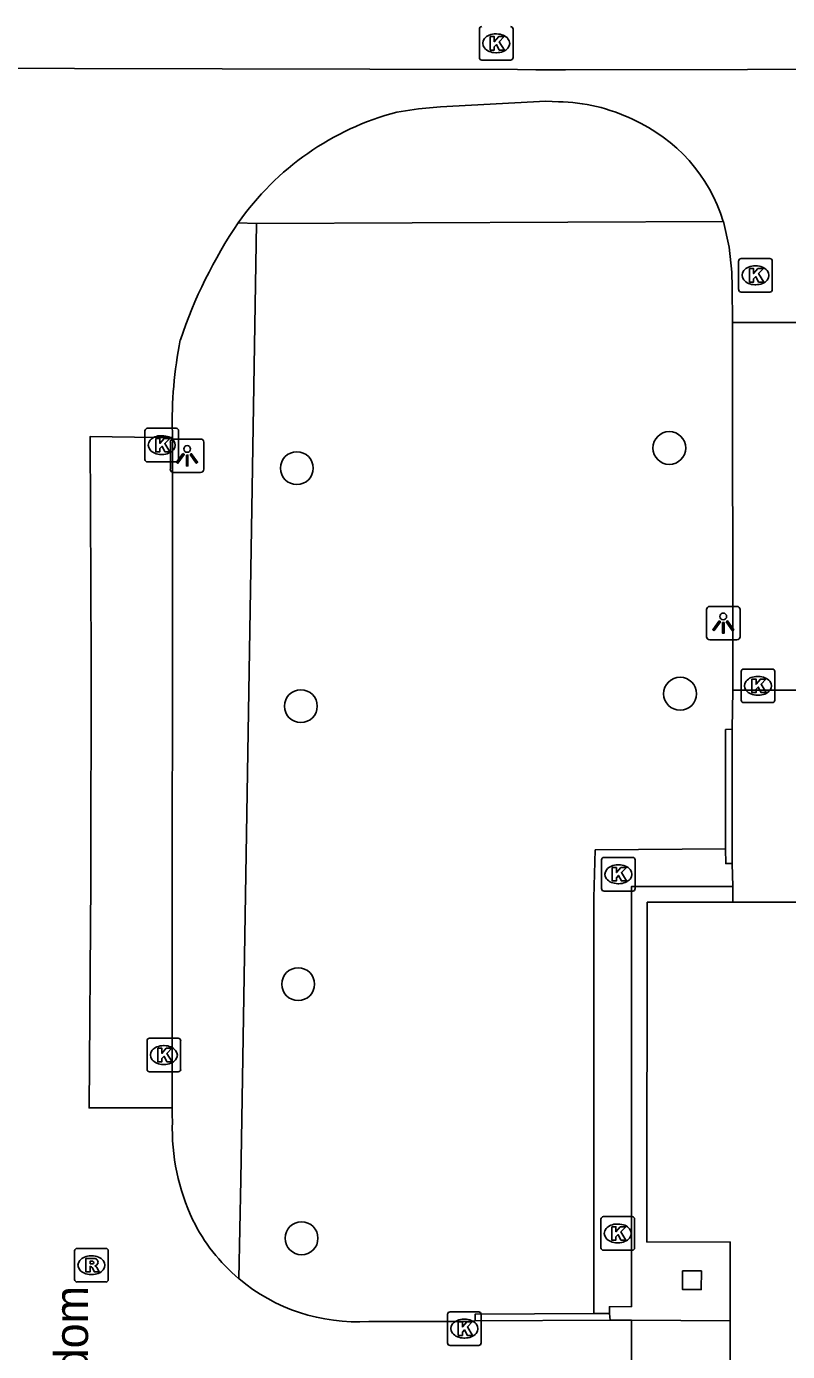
# Model space of a CAD drawing. Extents: x 161477 to 163040, y 383680 to 384868.
# Drawn here: x 162435.81 to 162458.45, y 384519.2 to 384558.62 of the extents above; entities that cross this region are included whole.
import ezdxf

# ---------------------------------------------------------------- set-up
doc = ezdxf.new("R2010")
doc.units = 0
for name, color, linetype in [('IMGEO_Berm_groen', 7, 'Continuous'), ('IMGEO_Boom', 7, 'Continuous'), ('IMGEO_Kolk', 7, 'Continuous'), ('IMGEO_Lichtpunt', 7, 'Continuous'), ('IMGEO_Muur', 7, 'Continuous'), ('IMGEO_Openbare_ruimte_label', 7, 'Continuous'), ('IMGEO_Pand', 7, 'Continuous'), ('IMGEO_Parkeervlak_open', 7, 'Continuous'), ('IMGEO_Rijbaan_lokaal_open', 7, 'Continuous'), ('IMGEO_Rioolput', 7, 'Continuous'), ('IMGEO_Voetpad_open', 7, 'Continuous')]:
    doc.layers.add(name, color=color, linetype=linetype)

msp = doc.modelspace()

# ---------------------------------------------------------------- linework, layer by layer
at = {"layer": 'IMGEO_Berm_groen'}
msp.add_lwpolyline([(162442.124, 384521.369), (162442.182, 384524.307), (162442.652, 384552.76)], dxfattribs=at)
at = {"layer": 'IMGEO_Boom'}
for centre in [(162454.93, 384546.08), (162443.85, 384545.48), (162443.97, 384538.4), (162455.25, 384538.77), (162443.89, 384530.13), (162443.99, 384522.57)]:
    msp.add_circle(centre, 0.489, dxfattribs=at)
at = {"layer": 'IMGEO_Kolk'}
for p, q in [((162449.28, 384557.693), (162449.28, 384558.545)), ((162449.768, 384558.399), (162449.793, 384558.399)), ((162450.281, 384558.545), (162450.281, 384557.693)), ((162449.791, 384557.839), (162449.766, 384557.839)), ((162450.207, 384557.619), (162449.355, 384557.619)), ((162456.993, 384550.792), (162456.993, 384551.644)), ((162457.068, 384551.718), (162457.92, 384551.718)), ((162457.481, 384551.498), (162457.506, 384551.498)), ((162457.994, 384551.644), (162457.994, 384550.792)), ((162457.92, 384550.718), (162457.068, 384550.718)), ((162457.504, 384550.938), (162457.479, 384550.938)), ((162439.331, 384545.741), (162439.331, 384546.593)), ((162439.406, 384546.667), (162440.258, 384546.667)), ((162439.819, 384546.447), (162439.844, 384546.447)), ((162440.332, 384546.593), (162440.332, 384545.741)), ((162440.258, 384545.667), (162439.406, 384545.667)), ((162439.842, 384545.887), (162439.817, 384545.887)), ((162457.067, 384538.579), (162457.067, 384539.431)), ((162457.142, 384539.505), (162457.994, 384539.505)), ((162457.555, 384539.285), (162457.58, 384539.285)), ((162458.068, 384539.431), (162458.068, 384538.579)), ((162457.994, 384538.505), (162457.142, 384538.505)), ((162457.578, 384538.725), (162457.553, 384538.725)), ((162452.914, 384532.973), (162452.914, 384533.825)), ((162452.989, 384533.899), (162453.841, 384533.899)), ((162453.915, 384533.825), (162453.915, 384532.973)), ((162453.402, 384533.679), (162453.427, 384533.679)), ((162453.425, 384533.119), (162453.4, 384533.119)), ((162453.841, 384532.899), (162452.989, 384532.899)), ((162439.393, 384527.595), (162439.393, 384528.447)), ((162439.468, 384528.521), (162440.32, 384528.521)), ((162439.881, 384528.301), (162439.906, 384528.301)), ((162440.394, 384528.447), (162440.394, 384527.595)), ((162440.32, 384527.521), (162439.468, 384527.521)), ((162439.904, 384527.741), (162439.879, 384527.741)), ((162452.896, 384522.289), (162452.896, 384523.141)), ((162452.971, 384523.215), (162453.823, 384523.215)), ((162453.897, 384523.141), (162453.897, 384522.289)), ((162453.384, 384522.995), (162453.409, 384522.995)), ((162453.407, 384522.435), (162453.382, 384522.435)), ((162453.823, 384522.215), (162452.971, 384522.215)), ((162448.407, 384520.382), (162449.259, 384520.382)), ((162448.332, 384519.456), (162448.332, 384520.308)), ((162448.82, 384520.162), (162448.845, 384520.162)), ((162449.333, 384520.308), (162449.333, 384519.456)), ((162448.843, 384519.602), (162448.818, 384519.602)), ((162449.259, 384519.382), (162448.407, 384519.382))]:
    msp.add_line(p, q, dxfattribs=at)
for points in [[(162449.28, 384557.693), (162449.28, 384558.545)], [(162449.601, 384558.319), (162449.724, 384558.319), (162449.724, 384558.168), (162449.854, 384558.319), (162450.018, 384558.319), (162449.872, 384558.168), (162450.025, 384557.919), (162449.873, 384557.919), (162449.788, 384558.083), (162449.724, 384558.016), (162449.724, 384557.919), (162449.601, 384557.919), (162449.601, 384558.319)], [(162450.281, 384558.545), (162450.281, 384557.693)], [(162450.207, 384557.619), (162449.355, 384557.619)], [(162456.993, 384550.792), (162456.993, 384551.644)], [(162457.068, 384551.718), (162457.92, 384551.718)], [(162457.994, 384551.644), (162457.994, 384550.792)], [(162457.314, 384551.418), (162457.437, 384551.418), (162457.437, 384551.267), (162457.567, 384551.418), (162457.731, 384551.418), (162457.585, 384551.267), (162457.738, 384551.018), (162457.586, 384551.018), (162457.501, 384551.182), (162457.437, 384551.115), (162457.437, 384551.018), (162457.314, 384551.018), (162457.314, 384551.418)], [(162457.92, 384550.718), (162457.068, 384550.718)], [(162439.331, 384545.741), (162439.331, 384546.593)], [(162439.406, 384546.667), (162440.258, 384546.667)], [(162440.332, 384546.593), (162440.332, 384545.741)], [(162439.652, 384546.367), (162439.775, 384546.367), (162439.775, 384546.216), (162439.905, 384546.367), (162440.069, 384546.367), (162439.923, 384546.216), (162440.076, 384545.967), (162439.924, 384545.967), (162439.839, 384546.131), (162439.775, 384546.064), (162439.775, 384545.967), (162439.652, 384545.967), (162439.652, 384546.367)], [(162440.258, 384545.667), (162439.406, 384545.667)], [(162457.067, 384538.579), (162457.067, 384539.431)], [(162457.142, 384539.505), (162457.994, 384539.505)], [(162458.068, 384539.431), (162458.068, 384538.579)], [(162457.388, 384539.205), (162457.511, 384539.205), (162457.511, 384539.054), (162457.641, 384539.205), (162457.805, 384539.205), (162457.659, 384539.054), (162457.812, 384538.805), (162457.66, 384538.805), (162457.575, 384538.969), (162457.511, 384538.902), (162457.511, 384538.805), (162457.388, 384538.805), (162457.388, 384539.205)], [(162457.994, 384538.505), (162457.142, 384538.505)], [(162452.914, 384532.973), (162452.914, 384533.825)], [(162452.989, 384533.899), (162453.841, 384533.899)], [(162453.915, 384533.825), (162453.915, 384532.973)], [(162453.235, 384533.599), (162453.358, 384533.599), (162453.358, 384533.448), (162453.488, 384533.599), (162453.652, 384533.599), (162453.506, 384533.448), (162453.659, 384533.199), (162453.507, 384533.199), (162453.422, 384533.363), (162453.358, 384533.296), (162453.358, 384533.199), (162453.235, 384533.199), (162453.235, 384533.599)], [(162453.841, 384532.899), (162452.989, 384532.899)], [(162439.393, 384527.595), (162439.393, 384528.447)], [(162439.468, 384528.521), (162440.32, 384528.521)], [(162440.394, 384528.447), (162440.394, 384527.595)], [(162439.714, 384528.221), (162439.837, 384528.221), (162439.837, 384528.07), (162439.967, 384528.221), (162440.131, 384528.221), (162439.985, 384528.07), (162440.138, 384527.821), (162439.986, 384527.821), (162439.901, 384527.985), (162439.837, 384527.918), (162439.837, 384527.821), (162439.714, 384527.821), (162439.714, 384528.221)], [(162440.32, 384527.521), (162439.468, 384527.521)], [(162452.896, 384522.289), (162452.896, 384523.141)], [(162452.971, 384523.215), (162453.823, 384523.215)], [(162453.897, 384523.141), (162453.897, 384522.289)], [(162453.217, 384522.915), (162453.34, 384522.915), (162453.34, 384522.764), (162453.47, 384522.915), (162453.634, 384522.915), (162453.488, 384522.764), (162453.641, 384522.515), (162453.489, 384522.515), (162453.404, 384522.679), (162453.34, 384522.612), (162453.34, 384522.515), (162453.217, 384522.515), (162453.217, 384522.915)], [(162453.823, 384522.215), (162452.971, 384522.215)], [(162448.407, 384520.382), (162449.259, 384520.382)], [(162448.332, 384519.456), (162448.332, 384520.308)], [(162448.653, 384520.082), (162448.776, 384520.082), (162448.776, 384519.931), (162448.906, 384520.082), (162449.07, 384520.082), (162448.924, 384519.931), (162449.077, 384519.682), (162448.925, 384519.682), (162448.84, 384519.846), (162448.776, 384519.779), (162448.776, 384519.682), (162448.653, 384519.682), (162448.653, 384520.082)], [(162449.333, 384520.308), (162449.333, 384519.456)], [(162449.259, 384519.382), (162448.407, 384519.382)]]:
    msp.add_lwpolyline(points, dxfattribs=at)
for centre, start, end in [((162449.357, 384558.543), 91.552, 178.448), ((162449.357, 384558.543), 91.552, 178.448), ((162450.205, 384558.543), 1.552, 88.448), ((162450.205, 384558.543), 1.552, 88.448), ((162449.357, 384557.695), 181.552, 268.448), ((162449.357, 384557.695), 181.552, 268.448), ((162450.205, 384557.695), 271.552, 358.448), ((162450.205, 384557.695), 271.552, 358.448), ((162457.07, 384551.642), 91.552, 178.448), ((162457.07, 384551.642), 91.552, 178.448), ((162457.918, 384551.642), 1.552, 88.448), ((162457.918, 384551.642), 1.552, 88.448), ((162457.07, 384550.794), 181.552, 268.448), ((162457.07, 384550.794), 181.552, 268.448), ((162457.918, 384550.794), 271.552, 358.448), ((162457.918, 384550.794), 271.552, 358.448), ((162439.408, 384546.591), 91.552, 178.448), ((162439.408, 384546.591), 91.552, 178.448), ((162440.256, 384546.591), 1.552, 88.448), ((162440.256, 384546.591), 1.552, 88.448), ((162439.408, 384545.743), 181.552, 268.448), ((162439.408, 384545.743), 181.552, 268.448), ((162440.256, 384545.743), 271.552, 358.448), ((162440.256, 384545.743), 271.552, 358.448), ((162457.144, 384539.429), 91.552, 178.448), ((162457.144, 384539.429), 91.552, 178.448), ((162457.992, 384539.429), 1.552, 88.448), ((162457.992, 384539.429), 1.552, 88.448), ((162457.144, 384538.581), 181.552, 268.448), ((162457.144, 384538.581), 181.552, 268.448), ((162457.992, 384538.581), 271.552, 358.448), ((162457.992, 384538.581), 271.552, 358.448), ((162452.991, 384533.823), 91.552, 178.448), ((162452.991, 384533.823), 91.552, 178.448), ((162453.839, 384533.823), 1.552, 88.448), ((162453.839, 384533.823), 1.552, 88.448), ((162452.991, 384532.975), 181.552, 268.448), ((162452.991, 384532.975), 181.552, 268.448), ((162453.839, 384532.975), 271.552, 358.448), ((162453.839, 384532.975), 271.552, 358.448), ((162439.47, 384528.445), 91.552, 178.448), ((162439.47, 384528.445), 91.552, 178.448), ((162440.318, 384528.445), 1.552, 88.448), ((162440.318, 384528.445), 1.552, 88.448), ((162439.47, 384527.597), 181.552, 268.448), ((162439.47, 384527.597), 181.552, 268.448), ((162440.318, 384527.597), 271.552, 358.448), ((162440.318, 384527.597), 271.552, 358.448), ((162452.973, 384523.139), 91.552, 178.448), ((162452.973, 384523.139), 91.552, 178.448), ((162453.821, 384523.139), 1.552, 88.448), ((162453.821, 384523.139), 1.552, 88.448), ((162452.973, 384522.291), 181.552, 268.448), ((162452.973, 384522.291), 181.552, 268.448), ((162453.821, 384522.291), 271.552, 358.448), ((162453.821, 384522.291), 271.552, 358.448), ((162448.409, 384520.306), 91.552, 178.448), ((162448.409, 384520.306), 91.552, 178.448), ((162449.257, 384520.306), 1.552, 88.448), ((162449.257, 384520.306), 1.552, 88.448), ((162448.409, 384519.458), 181.552, 268.448), ((162448.409, 384519.458), 181.552, 268.448), ((162449.257, 384519.458), 271.552, 358.448), ((162449.257, 384519.458), 271.552, 358.448)]:
    msp.add_arc(centre, 0.0765, start, end, dxfattribs=at)
for centre, major_axis, ratio, start_param, end_param in [((162449.767, 384558.119), (-0.387, 0.002), 0.722429, 4.712389, 7.853982), ((162449.792, 384558.119), (-0.39, 0.002), 0.717154, 1.570796, 4.712389), ((162457.48, 384551.218), (-0.387, 0.002), 0.722429, 4.712389, 7.853982), ((162457.505, 384551.218), (-0.39, 0.002), 0.717154, 1.570796, 4.712389), ((162439.818, 384546.167), (-0.387, 0.002), 0.722429, 4.712389, 7.853982), ((162439.843, 384546.167), (-0.39, 0.002), 0.717154, 1.570796, 4.712389), ((162457.554, 384539.005), (-0.387, 0.002), 0.722429, 4.712389, 7.853982), ((162457.579, 384539.005), (-0.39, 0.002), 0.717154, 1.570796, 4.712389), ((162453.401, 384533.399), (-0.387, 0.002), 0.722429, 4.712389, 7.853982), ((162453.426, 384533.399), (-0.39, 0.002), 0.717154, 1.570796, 4.712389), ((162439.88, 384528.021), (-0.387, 0.002), 0.722429, 4.712389, 7.853982), ((162439.905, 384528.021), (-0.39, 0.002), 0.717154, 1.570796, 4.712389), ((162453.383, 384522.715), (-0.387, 0.002), 0.722429, 4.712389, 7.853982), ((162453.408, 384522.715), (-0.39, 0.002), 0.717154, 1.570796, 4.712389), ((162448.819, 384519.882), (-0.387, 0.002), 0.722429, 4.712389, 7.853982), ((162448.844, 384519.882), (-0.39, 0.002), 0.717154, 1.570796, 4.712389)]:
    msp.add_ellipse(centre, major_axis=major_axis, ratio=ratio, start_param=start_param, end_param=end_param, dxfattribs=at)
at = {"layer": 'IMGEO_Lichtpunt'}
for p, q in [((162440.087, 384546.253), (162440.087, 384545.446)), ((162440.087, 384546.253), (162440.087, 384545.446)), ((162440.989, 384546.348), (162440.181, 384546.348)), ((162440.989, 384546.348), (162440.181, 384546.348)), ((162441.083, 384545.446), (162441.083, 384546.253)), ((162441.083, 384545.446), (162441.083, 384546.253)), ((162440.181, 384545.352), (162440.989, 384545.352)), ((162440.181, 384545.352), (162440.989, 384545.352)), ((162456.037, 384541.273), (162456.037, 384540.466)), ((162456.037, 384541.273), (162456.037, 384540.466)), ((162456.939, 384541.368), (162456.131, 384541.368)), ((162456.939, 384541.368), (162456.131, 384541.368)), ((162457.033, 384540.466), (162457.033, 384541.273)), ((162457.033, 384540.466), (162457.033, 384541.273)), ((162456.131, 384540.372), (162456.939, 384540.372)), ((162456.131, 384540.372), (162456.939, 384540.372))]:
    msp.add_line(p, q, dxfattribs=at)
for points in [[(162440.461, 384545.917), (162440.5, 384545.889), (162440.312, 384545.627), (162440.274, 384545.654), (162440.461, 384545.917)], [(162440.563, 384545.869), (162440.61, 384545.869), (162440.61, 384545.547), (162440.563, 384545.547), (162440.563, 384545.869)], [(162440.673, 384545.889), (162440.711, 384545.916), (162440.898, 384545.654), (162440.859, 384545.626), (162440.673, 384545.889)], [(162456.411, 384540.937), (162456.45, 384540.909), (162456.262, 384540.647), (162456.224, 384540.674), (162456.411, 384540.937)], [(162456.513, 384540.889), (162456.56, 384540.889), (162456.56, 384540.567), (162456.513, 384540.567), (162456.513, 384540.889)], [(162456.623, 384540.909), (162456.661, 384540.936), (162456.848, 384540.674), (162456.809, 384540.646), (162456.623, 384540.909)]]:
    msp.add_lwpolyline(points, dxfattribs=at)
for centre in [(162440.586, 384546.051), (162456.536, 384541.071)]:
    msp.add_circle(centre, 0.0994, dxfattribs=at)
for centre, start, end in [((162440.181, 384546.253), 90, 180), ((162440.181, 384546.253), 90, 180), ((162440.989, 384546.253), 0, 90), ((162440.989, 384546.253), 0, 90), ((162440.181, 384545.446), 180, 270), ((162440.181, 384545.446), 180, 270), ((162440.989, 384545.446), 270, 0), ((162440.989, 384545.446), 270, 360), ((162456.131, 384541.273), 90, 180), ((162456.131, 384541.273), 90, 180), ((162456.939, 384541.273), 0, 90), ((162456.939, 384541.273), 0, 90), ((162456.131, 384540.466), 180, 270), ((162456.131, 384540.466), 180, 270), ((162456.939, 384540.466), 270, 0), ((162456.939, 384540.466), 270, 360)]:
    msp.add_arc(centre, 0.0946, start, end, dxfattribs=at)
at = {"layer": 'IMGEO_Muur'}
for points in [[(162456.599, 384534.16), (162456.606, 384537.705), (162456.802, 384537.72)], [(162456.802, 384537.72), (162456.803, 384533.715)], [(162456.803, 384533.715), (162456.609, 384533.718), (162456.599, 384534.16)], [(162452.682, 384520.332), (162449.151, 384520.312), (162449.152, 384520.112)], [(162449.152, 384520.112), (162453.166, 384520.135)], [(162453.155, 384520.335), (162452.682, 384520.332)], [(162453.155, 384520.335), (162453.166, 384520.135)]]:
    msp.add_lwpolyline(points, dxfattribs=at)
at = {"layer": 'IMGEO_Pand'}
for points in [[(162456.745, 384520.114), (162456.741, 384522.457), (162454.261, 384522.46), (162454.274, 384532.566), (162456.823, 384532.566)], [(162458.862, 384532.566), (162456.823, 384532.566)], [(162455.326, 384521.602), (162455.884, 384521.6), (162455.882, 384521.042), (162455.324, 384521.044), (162455.326, 384521.602)], [(162456.745, 384520.114), (162456.752, 384515.102)]]:
    msp.add_lwpolyline(points, dxfattribs=at)
at = {"layer": 'IMGEO_Parkeervlak_open'}
for points in [[(162456.809, 384549.81), (162456.82, 384538.88)], [(162440.147, 384546.389), (162440.143, 384526.537), (162440.143, 384526.446)]]:
    msp.add_lwpolyline(points, dxfattribs=at)
at = {"layer": 'IMGEO_Rijbaan_lokaal_open'}
for points in [[(162415.263, 384557.42), (162450.416, 384557.342), (162450.96, 384557.333), (162451.841, 384557.334), (162468.081, 384557.357)], [(162446.825, 384556.074), (162447.469, 384556.168), (162448.121, 384556.234), (162451.252, 384556.398), (162451.631, 384556.383)], [(162456.537, 384552.816), (162456.707, 384552.051), (162456.786, 384551.316), (162456.802, 384550.86), (162456.809, 384549.81)], [(162456.809, 384549.81), (162458.741, 384549.81), (162458.736, 384550.354), (162466.207, 384550.369)], [(162440.143, 384526.446), (162437.669, 384526.45), (162437.72, 384533.158), (162437.731, 384539.817), (162437.706, 384546.425), (162439.671, 384546.395), (162440.147, 384546.389)], [(162440.147, 384546.533), (162440.147, 384546.389)], [(162440.143, 384526.446), (162440.143, 384526.235), (162440.15, 384526.032)], [(162449.152, 384520.112), (162448.884, 384520.098), (162445.987, 384520.097)], [(162453.166, 384520.135), (162453.81, 384520.131)], [(162453.809, 384515.068), (162453.81, 384520.131)]]:
    msp.add_lwpolyline(points, dxfattribs=at)
for centre, radius, start, end in [((162451.528, 384551.04), 5.344, 64.4147, 88.8987), ((162448.977, 384547.965), 8.39, 104.864, 144.9846), ((162451.843, 384551.371), 4.911, 17.1061, 66.0604), ((162454.005, 384544.732), 14.364, 145.9288, 161.4816), ((162452.524, 384546.861), 12.382, 168.6686, 181.5191), ((162446.427, 384525.815), 6.281, 178.0174, 205.4988), ((162445.624, 384525.52), 5.43, 206.3395, 229.8645), ((162445.634, 384525.527), 5.441, 229.8288, 273.7201)]:
    msp.add_arc(centre, radius, start, end, dxfattribs=at)
at = {"layer": 'IMGEO_Rioolput'}
for p, q in [((162437.239, 384521.344), (162437.239, 384522.196)), ((162437.314, 384522.27), (162438.166, 384522.27)), ((162437.727, 384522.05), (162437.752, 384522.05)), ((162438.24, 384522.196), (162438.24, 384521.344)), ((162438.166, 384521.27), (162437.314, 384521.27)), ((162437.75, 384521.49), (162437.725, 384521.49))]:
    msp.add_line(p, q, dxfattribs=at)
for points in [[(162437.239, 384521.344), (162437.239, 384522.196)], [(162437.314, 384522.27), (162438.166, 384522.27)], [(162437.828, 384521.968), (162437.576, 384521.97), (162437.576, 384521.57)], [(162438.24, 384522.196), (162438.24, 384521.344)], [(162437.576, 384521.57), (162437.7, 384521.57), (162437.7, 384521.732), (162437.711, 384521.732)], [(162437.754, 384521.889), (162437.7, 384521.889), (162437.7, 384521.808)], [(162437.7, 384521.808), (162437.752, 384521.808)], [(162437.758, 384521.703), (162437.829, 384521.57), (162437.969, 384521.57), (162437.904, 384521.696)], [(162438.166, 384521.27), (162437.314, 384521.27)]]:
    msp.add_lwpolyline(points, dxfattribs=at)
for centre, radius, start, end in [((162437.316, 384522.194), 0.0765, 91.552, 178.448), ((162437.316, 384522.194), 0.0765, 91.552, 178.448), ((162437.827, 384521.858), 0.109, 350.3612, 89.416), ((162438.164, 384522.194), 0.0765, 1.552, 88.448), ((162438.164, 384522.194), 0.0765, 1.552, 88.448), ((162437.71, 384521.679), 0.0533, 26.0293, 88.6989), ((162437.736, 384521.997), 0.19, 274.7715, 282.9687), ((162437.76, 384521.793), 0.0964, 77.0061, 93.1865), ((162437.774, 384521.85), 0.0378, 276.6634, 79.6772), ((162437.825, 384521.858), 0.112, 277.5842, 350.9817), ((162437.809, 384521.643), 0.108, 29.5134, 73.7905), ((162437.316, 384521.346), 0.0765, 181.552, 268.448), ((162437.316, 384521.346), 0.0765, 181.552, 268.448), ((162438.164, 384521.346), 0.0765, 271.552, 358.448), ((162438.164, 384521.346), 0.0765, 271.552, 358.448)]:
    msp.add_arc(centre, radius, start, end, dxfattribs=at)
for centre, major_axis, ratio, start_param, end_param in [((162437.726, 384521.77), (-0.387, 0.002), 0.722429, 4.712389, 7.853982), ((162437.751, 384521.77), (-0.39, 0.002), 0.717154, 1.570796, 4.712389)]:
    msp.add_ellipse(centre, major_axis=major_axis, ratio=ratio, start_param=start_param, end_param=end_param, dxfattribs=at)
at = {"layer": 'IMGEO_Voetpad_open'}
for points in [[(162442.652, 384552.76), (162442.106, 384552.779)], [(162456.537, 384552.816), (162442.652, 384552.76)], [(162456.802, 384537.72), (162456.82, 384538.88)], [(162456.82, 384538.88), (162457.257, 384538.872), (162458.823, 384538.873)], [(162456.599, 384534.16), (162452.725, 384534.124), (162452.687, 384532.695), (162452.682, 384520.332)], [(162456.815, 384533.037), (162456.803, 384533.715)], [(162456.815, 384533.037), (162453.81, 384533.037), (162453.81, 384520.537), (162453.146, 384520.533), (162453.155, 384520.335)], [(162456.823, 384532.566), (162456.815, 384533.037)], [(162453.81, 384520.131), (162456.745, 384520.114)]]:
    msp.add_lwpolyline(points, dxfattribs=at)

# ---------------------------------------------------------------- texts
at = {"layer": 'IMGEO_Openbare_ruimte_label'}
msp.add_text('de Rondom', height=1, rotation=89.8854, dxfattribs=at).set_placement((162437.628, 384514.238))

doc.saveas('drawing.dxf')
